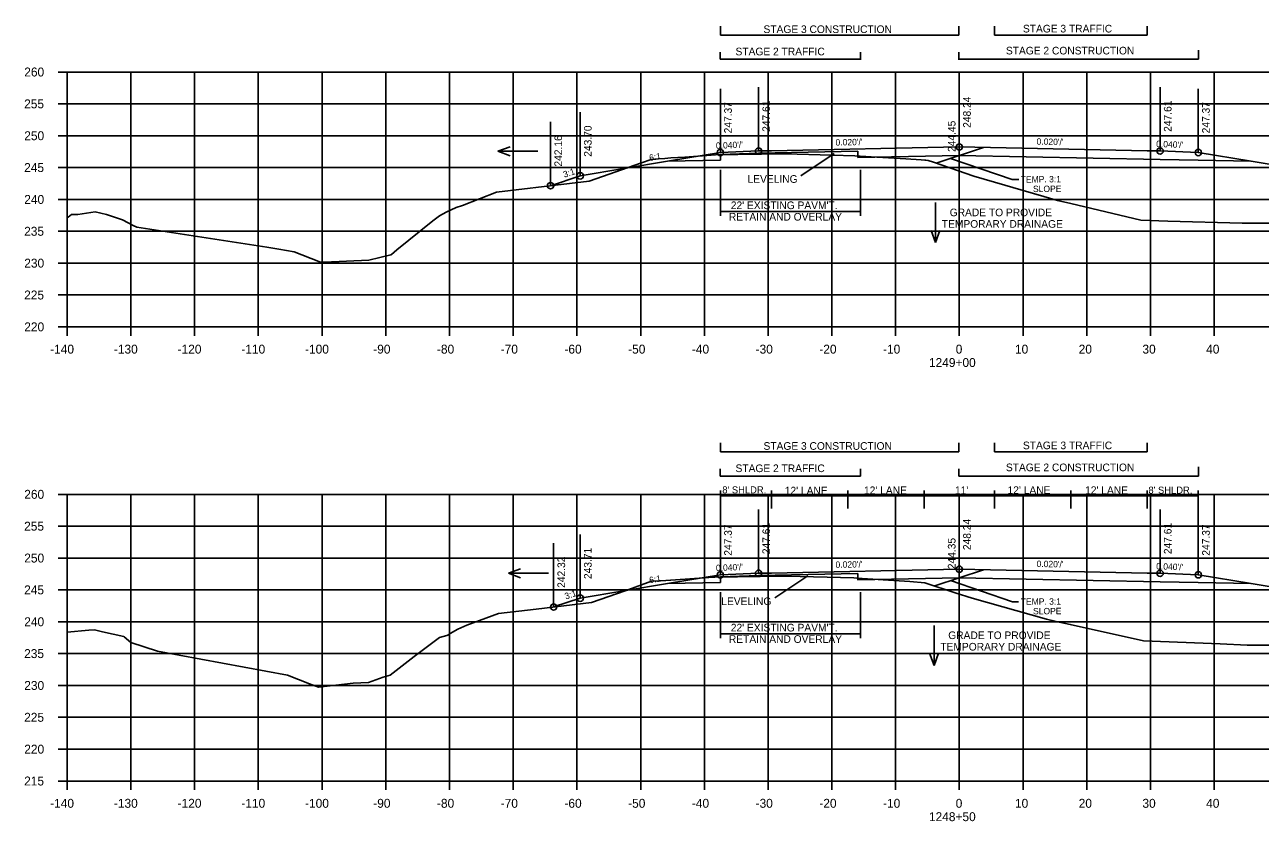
# Model space of a CAD drawing. Extents: x 1342547 to 1344156, y -1532351 to -1517216.
# Drawn here: x 1342556.2 to 1342750.1, y -1527644 to -1527519 of the extents above; entities that cross this region are included whole.
import ezdxf

# ---------------------------------------------------------------- set-up
doc = ezdxf.new("R2010")
doc.units = 0
for name, color, linetype in [('R_Alt Surface', 7, 'Continuous'), ('R_Axis', 7, 'Continuous'), ('R_Axis Annot', 7, 'Continuous'), ('R_Draft', 7, 'Continuous'), ('R_Exist Surface', 7, 'Continuous'), ('R_Fin Surface', 7, 'Continuous'), ('R_Grid', 7, 'Continuous'), ('R_No Plot', 7, 'Continuous'), ('R_Water', 7, 'Continuous'), ('R_Xsect Elev', 7, 'Continuous'), ('R_Xsect Slope', 7, 'Continuous')]:
    doc.layers.add(name, color=color, linetype=linetype)

msp = doc.modelspace()

# ---------------------------------------------------------------- linework, layer by layer
at = {"layer": 'R_Alt Surface'}
for points in [[(1342665.37, -1527540.26), (1342665.37, -1527539.38), (1342671.37, -1527539.14), (1342686.95, -1527538.83)], [(1342686.95, -1527538.83), (1342686.95, -1527539.83), (1342702.87, -1527539.51)], [(1342657.09, -1527540.43), (1342665.37, -1527540.26)], [(1342740.37, -1527540.26), (1342734.37, -1527540.14), (1342702.87, -1527539.51)], [(1342740.37, -1527540.26), (1342748.64, -1527540.43)], [(1342657.09, -1527606.72), (1342665.37, -1527606.55)], [(1342665.37, -1527606.55), (1342665.37, -1527605.67), (1342671.37, -1527605.43), (1342686.94, -1527605.12)], [(1342686.94, -1527605.12), (1342686.94, -1527606.12), (1342702.87, -1527605.8)], [(1342740.37, -1527606.55), (1342734.37, -1527606.43), (1342702.87, -1527605.8)], [(1342740.37, -1527606.55), (1342748.64, -1527606.72)]]:
    msp.add_lwpolyline(points, dxfattribs=at)
at = {"layer": 'R_Axis'}
for p, q in [((1342561.47, -1527526.42), (1342562.87, -1527526.42)), ((1342562.87, -1527566.42), (1342562.87, -1527526.42)), ((1342561.47, -1527531.42), (1342562.87, -1527531.42)), ((1342561.47, -1527536.42), (1342562.87, -1527536.42)), ((1342561.47, -1527541.42), (1342562.87, -1527541.42)), ((1342561.47, -1527546.42), (1342562.87, -1527546.42)), ((1342561.47, -1527551.42), (1342562.87, -1527551.42)), ((1342561.47, -1527556.42), (1342562.87, -1527556.42)), ((1342561.47, -1527561.42), (1342562.87, -1527561.42)), ((1342561.47, -1527566.42), (1342562.87, -1527566.42)), ((1342562.87, -1527566.42), (1342842.87, -1527566.42)), ((1342562.87, -1527567.82), (1342562.87, -1527566.42)), ((1342572.87, -1527567.82), (1342572.87, -1527566.42)), ((1342582.87, -1527567.82), (1342582.87, -1527566.42)), ((1342592.87, -1527567.82), (1342592.87, -1527566.42)), ((1342602.87, -1527567.82), (1342602.87, -1527566.42)), ((1342612.87, -1527567.82), (1342612.87, -1527566.42)), ((1342622.87, -1527567.82), (1342622.87, -1527566.42)), ((1342632.87, -1527567.82), (1342632.87, -1527566.42)), ((1342642.87, -1527567.82), (1342642.87, -1527566.42)), ((1342652.87, -1527567.82), (1342652.87, -1527566.42)), ((1342662.87, -1527567.82), (1342662.87, -1527566.42)), ((1342672.87, -1527567.82), (1342672.87, -1527566.42)), ((1342682.87, -1527567.82), (1342682.87, -1527566.42)), ((1342692.87, -1527567.82), (1342692.87, -1527566.42)), ((1342702.87, -1527567.82), (1342702.87, -1527566.42)), ((1342712.87, -1527567.82), (1342712.87, -1527566.42)), ((1342722.87, -1527567.82), (1342722.87, -1527566.42)), ((1342732.87, -1527567.82), (1342732.87, -1527566.42)), ((1342742.87, -1527567.82), (1342742.87, -1527566.42)), ((1342561.47, -1527592.71), (1342562.87, -1527592.71)), ((1342562.87, -1527637.71), (1342562.87, -1527592.71)), ((1342561.47, -1527597.71), (1342562.87, -1527597.71)), ((1342561.47, -1527602.71), (1342562.87, -1527602.71)), ((1342561.47, -1527607.71), (1342562.87, -1527607.71)), ((1342561.47, -1527612.71), (1342562.87, -1527612.71)), ((1342561.47, -1527617.71), (1342562.87, -1527617.71)), ((1342561.47, -1527622.71), (1342562.87, -1527622.71)), ((1342561.47, -1527627.71), (1342562.87, -1527627.71)), ((1342561.47, -1527632.71), (1342562.87, -1527632.71)), ((1342561.47, -1527637.71), (1342562.87, -1527637.71)), ((1342562.87, -1527637.71), (1342842.87, -1527637.71)), ((1342562.87, -1527639.11), (1342562.87, -1527637.71)), ((1342572.87, -1527639.11), (1342572.87, -1527637.71)), ((1342582.87, -1527639.11), (1342582.87, -1527637.71)), ((1342592.87, -1527639.11), (1342592.87, -1527637.71)), ((1342602.87, -1527639.11), (1342602.87, -1527637.71)), ((1342612.87, -1527639.11), (1342612.87, -1527637.71)), ((1342622.87, -1527639.11), (1342622.87, -1527637.71)), ((1342632.87, -1527639.11), (1342632.87, -1527637.71)), ((1342642.87, -1527639.11), (1342642.87, -1527637.71)), ((1342652.87, -1527639.11), (1342652.87, -1527637.71)), ((1342662.87, -1527639.11), (1342662.87, -1527637.71)), ((1342672.87, -1527639.11), (1342672.87, -1527637.71)), ((1342682.87, -1527639.11), (1342682.87, -1527637.71)), ((1342692.87, -1527639.11), (1342692.87, -1527637.71)), ((1342702.87, -1527639.11), (1342702.87, -1527637.71)), ((1342712.87, -1527639.11), (1342712.87, -1527637.71)), ((1342722.87, -1527639.11), (1342722.87, -1527637.71)), ((1342732.87, -1527639.11), (1342732.87, -1527637.71)), ((1342742.87, -1527639.11), (1342742.87, -1527637.71))]:
    msp.add_line(p, q, dxfattribs=at)
at = {"layer": 'R_Draft'}
for p, q in [((1342665.37, -1527520.63), (1342665.37, -1527519.2)), ((1342702.78, -1527520.63), (1342702.78, -1527519.2)), ((1342708.37, -1527520.63), (1342708.37, -1527519.2)), ((1342732.37, -1527520.63), (1342732.37, -1527519.2)), ((1342665.37, -1527520.63), (1342702.78, -1527520.63)), ((1342708.37, -1527520.63), (1342732.37, -1527520.63)), ((1342665.35, -1527524.42), (1342665.35, -1527523.28)), ((1342687.35, -1527524.52), (1342687.35, -1527523.28)), ((1342702.78, -1527524.52), (1342702.78, -1527523.28)), ((1342740.38, -1527524.42), (1342740.38, -1527522.99)), ((1342665.35, -1527524.42), (1342687.35, -1527524.42)), ((1342702.78, -1527524.42), (1342740.38, -1527524.42)), ((1342699.23, -1527540.73), (1342706.64, -1527538.26)), ((1342665.37, -1527541.78), (1342665.37, -1527548.98)), ((1342687.37, -1527541.78), (1342687.37, -1527548.98)), ((1342665.37, -1527548.31), (1342687.37, -1527548.31)), ((1342665.37, -1527586.05), (1342665.37, -1527584.62)), ((1342702.78, -1527586.05), (1342702.78, -1527584.62)), ((1342708.37, -1527586.05), (1342708.37, -1527584.62)), ((1342732.37, -1527586.05), (1342732.37, -1527584.62)), ((1342665.37, -1527586.05), (1342702.78, -1527586.05)), ((1342708.37, -1527586.05), (1342732.37, -1527586.05)), ((1342665.35, -1527589.85), (1342665.35, -1527588.7)), ((1342687.35, -1527589.85), (1342687.35, -1527588.7)), ((1342702.78, -1527589.85), (1342702.78, -1527588.7)), ((1342740.38, -1527589.85), (1342740.38, -1527588.41)), ((1342665.35, -1527589.85), (1342687.35, -1527589.85)), ((1342702.78, -1527589.85), (1342740.38, -1527589.85)), ((1342699, -1527607.09), (1342706.64, -1527604.55)), ((1342665.37, -1527608.07), (1342665.37, -1527615.27)), ((1342687.37, -1527608.07), (1342687.37, -1527615.27)), ((1342665.37, -1527614.59), (1342687.37, -1527614.59))]:
    msp.add_line(p, q, dxfattribs=at)
at = {"layer": 'R_Exist Surface'}
for points in [[(1342562.87, -1527549.2), (1342563.03, -1527549.19), (1342563.55, -1527548.8), (1342564.55, -1527548.78), (1342567.26, -1527548.34), (1342569.03, -1527548.79), (1342571.55, -1527549.62), (1342573.21, -1527550.53), (1342573.79, -1527550.79), (1342594.2, -1527553.93), (1342596.07, -1527554.23), (1342598.47, -1527554.67), (1342602.37, -1527556.16), (1342602.64, -1527556.28), (1342603.21, -1527556.25), (1342610.23, -1527555.94), (1342613.65, -1527555.11), (1342613.77, -1527555.06), (1342614.21, -1527554.7), (1342614.62, -1527554.33), (1342620.25, -1527549.8), (1342620.86, -1527549.29), (1342621.29, -1527548.97), (1342622.35, -1527548.43), (1342623.93, -1527547.7), (1342624.89, -1527547.38), (1342630.26, -1527545.27), (1342641.68, -1527543.91), (1342644.79, -1527543.56), (1342653.01, -1527540.69), (1342654.53, -1527540.15), (1342655.09, -1527540.11), (1342655.26, -1527540.09), (1342655.61, -1527540.07), (1342656.65, -1527539.98), (1342657.6, -1527539.91), (1342659.81, -1527539.76), (1342664.62, -1527539.43), (1342668.12, -1527539.38), (1342675.58, -1527539.28), (1342682.88, -1527539.49), (1342686.45, -1527539.59), (1342689.06, -1527539.74), (1342694.47, -1527540.05), (1342696.87, -1527540.22), (1342697.44, -1527540.26), (1342697.62, -1527540.28), (1342697.97, -1527540.3), (1342698.84, -1527540.59), (1342705.16, -1527542.76), (1342716.13, -1527545.98), (1342718.25, -1527546.58), (1342720.35, -1527547.06), (1342731.37, -1527549.67), (1342735.59, -1527549.83), (1342747.23, -1527550.16), (1342761.1, -1527550.15)], [(1342562.87, -1527614.33), (1342566.26, -1527614.05), (1342567.15, -1527614), (1342568.41, -1527614.27), (1342571.77, -1527615.05), (1342571.81, -1527615.06), (1342572.85, -1527615.98), (1342577.05, -1527617.31), (1342597.46, -1527621.12), (1342600.88, -1527622.45), (1342602.33, -1527623), (1342607.75, -1527622.34), (1342610.18, -1527622.24), (1342612.45, -1527621.39), (1342613.55, -1527621.12), (1342617.31, -1527618.19), (1342621.3, -1527615.19), (1342622.44, -1527614.88), (1342622.63, -1527614.8), (1342622.98, -1527614.53), (1342624.16, -1527613.88), (1342625.6, -1527613.24), (1342630.54, -1527611.43), (1342636.48, -1527610.72), (1342645.15, -1527609.68), (1342650.44, -1527607.84), (1342654.59, -1527606.32), (1342656.8, -1527606.23), (1342657.55, -1527606.17), (1342657.59, -1527606.17), (1342664.3, -1527605.71), (1342664.48, -1527605.7), (1342675.15, -1527605.55), (1342675.47, -1527605.55), (1342675.78, -1527605.56), (1342686.32, -1527605.84), (1342686.76, -1527605.87), (1342694.28, -1527606.34), (1342695.12, -1527606.41), (1342697.46, -1527606.58), (1342702.23, -1527608.17), (1342704.89, -1527609.01), (1342716.54, -1527612.28), (1342718.07, -1527612.67), (1342720.27, -1527613.14), (1342731.77, -1527615.73), (1342743.79, -1527616.18), (1342748.04, -1527616.39), (1342776.72, -1527616.38)]]:
    msp.add_lwpolyline(points, dxfattribs=at)
at = {"layer": 'R_Fin Surface'}
for points in [[(1342638.73, -1527544.26), (1342643.37, -1527542.72), (1342657.09, -1527540.43), (1342665.37, -1527539.05), (1342671.37, -1527538.81), (1342673.37, -1527538.77), (1342702.87, -1527538.18), (1342732.37, -1527538.77), (1342734.37, -1527538.81), (1342740.37, -1527539.05), (1342748.64, -1527540.43), (1342762.37, -1527542.72), (1342784.7, -1527550.16)], [(1342639.21, -1527610.39), (1342643.37, -1527609.01), (1342657.09, -1527606.72), (1342665.37, -1527605.34), (1342671.37, -1527605.1), (1342673.37, -1527605.06), (1342702.87, -1527604.47), (1342732.37, -1527605.06), (1342734.37, -1527605.1), (1342740.37, -1527605.34), (1342748.64, -1527606.72), (1342762.37, -1527609.01), (1342784.5, -1527616.38)]]:
    msp.add_lwpolyline(points, dxfattribs=at)
at = {"layer": 'R_Grid'}
for p, q in [((1342562.87, -1527526.42), (1342842.87, -1527526.42)), ((1342562.87, -1527566.42), (1342562.87, -1527526.42)), ((1342572.87, -1527566.42), (1342572.87, -1527526.42)), ((1342582.87, -1527566.42), (1342582.87, -1527526.42)), ((1342592.87, -1527566.42), (1342592.87, -1527526.42)), ((1342602.87, -1527566.42), (1342602.87, -1527526.42)), ((1342612.87, -1527566.42), (1342612.87, -1527526.42)), ((1342622.87, -1527566.42), (1342622.87, -1527526.42)), ((1342632.87, -1527566.42), (1342632.87, -1527526.42)), ((1342642.87, -1527566.42), (1342642.87, -1527526.42)), ((1342652.87, -1527566.42), (1342652.87, -1527526.42)), ((1342662.87, -1527566.42), (1342662.87, -1527526.42)), ((1342672.87, -1527566.42), (1342672.87, -1527526.42)), ((1342682.87, -1527566.42), (1342682.87, -1527526.42)), ((1342692.87, -1527566.42), (1342692.87, -1527526.42)), ((1342702.87, -1527566.42), (1342702.87, -1527526.42)), ((1342712.87, -1527566.42), (1342712.87, -1527526.42)), ((1342722.87, -1527566.42), (1342722.87, -1527526.42)), ((1342732.87, -1527566.42), (1342732.87, -1527526.42)), ((1342742.87, -1527566.42), (1342742.87, -1527526.42)), ((1342562.87, -1527531.42), (1342842.87, -1527531.42)), ((1342562.87, -1527536.42), (1342842.87, -1527536.42)), ((1342562.87, -1527541.42), (1342842.87, -1527541.42)), ((1342562.87, -1527546.42), (1342842.87, -1527546.42)), ((1342562.87, -1527551.42), (1342842.87, -1527551.42)), ((1342562.87, -1527556.42), (1342842.87, -1527556.42)), ((1342562.87, -1527561.42), (1342842.87, -1527561.42)), ((1342562.87, -1527566.42), (1342842.87, -1527566.42)), ((1342562.87, -1527592.71), (1342842.87, -1527592.71)), ((1342562.87, -1527637.71), (1342562.87, -1527592.71)), ((1342572.87, -1527637.71), (1342572.87, -1527592.71)), ((1342582.87, -1527637.71), (1342582.87, -1527592.71)), ((1342592.87, -1527637.71), (1342592.87, -1527592.71)), ((1342602.87, -1527637.71), (1342602.87, -1527592.71)), ((1342612.87, -1527637.71), (1342612.87, -1527592.71)), ((1342622.87, -1527637.71), (1342622.87, -1527592.71)), ((1342632.87, -1527637.71), (1342632.87, -1527592.71)), ((1342642.87, -1527637.71), (1342642.87, -1527592.71)), ((1342652.87, -1527637.71), (1342652.87, -1527592.71)), ((1342662.87, -1527637.71), (1342662.87, -1527592.71)), ((1342672.87, -1527637.71), (1342672.87, -1527592.71)), ((1342682.87, -1527637.71), (1342682.87, -1527592.71)), ((1342692.87, -1527637.71), (1342692.87, -1527592.71)), ((1342702.87, -1527637.71), (1342702.87, -1527592.71)), ((1342712.87, -1527637.71), (1342712.87, -1527592.71)), ((1342722.87, -1527637.71), (1342722.87, -1527592.71)), ((1342732.87, -1527637.71), (1342732.87, -1527592.71)), ((1342742.87, -1527637.71), (1342742.87, -1527592.71)), ((1342562.87, -1527597.71), (1342842.87, -1527597.71)), ((1342562.87, -1527602.71), (1342842.87, -1527602.71)), ((1342562.87, -1527607.71), (1342842.87, -1527607.71)), ((1342562.87, -1527612.71), (1342842.87, -1527612.71)), ((1342562.87, -1527617.71), (1342842.87, -1527617.71)), ((1342562.87, -1527622.71), (1342842.87, -1527622.71)), ((1342562.87, -1527627.71), (1342842.87, -1527627.71)), ((1342562.87, -1527632.71), (1342842.87, -1527632.71)), ((1342562.87, -1527637.71), (1342842.87, -1527637.71))]:
    msp.add_line(p, q, dxfattribs=at)
at = {"layer": 'R_No Plot'}
for centre in [(1342665.37, -1527539.05), (1342671.37, -1527538.81), (1342702.87, -1527538.18), (1342734.37, -1527538.81), (1342740.37, -1527539.05), (1342643.37, -1527542.72), (1342638.73, -1527544.26), (1342665.37, -1527605.34), (1342671.37, -1527605.1), (1342702.87, -1527604.47), (1342734.37, -1527605.1), (1342740.37, -1527605.34), (1342643.37, -1527609.01), (1342639.21, -1527610.39)]:
    msp.add_circle(centre, 0.5, dxfattribs=at)
at = {"layer": 'R_Water'}
for p, q in [((1342630.47, -1527538.85), (1342632.39, -1527538.15)), ((1342636.75, -1527538.85), (1342630.47, -1527538.85)), ((1342630.47, -1527538.85), (1342632.39, -1527539.55)), ((1342699.13, -1527546.92), (1342699.13, -1527553.2)), ((1342699.13, -1527553.2), (1342698.43, -1527551.28)), ((1342699.13, -1527553.2), (1342699.83, -1527551.28)), ((1342632.1, -1527605.1), (1342634.03, -1527604.4)), ((1342638.39, -1527605.1), (1342632.1, -1527605.1)), ((1342632.1, -1527605.1), (1342634.03, -1527605.8)), ((1342698.9, -1527613.28), (1342698.9, -1527619.57)), ((1342698.9, -1527619.57), (1342698.2, -1527617.64)), ((1342698.9, -1527619.57), (1342699.6, -1527617.64))]:
    msp.add_line(p, q, dxfattribs=at)
at = {"layer": 'R_Xsect Elev'}
for p, q in [((1342665.37, -1527539.05), (1342665.37, -1527529.05)), ((1342671.37, -1527538.81), (1342671.37, -1527528.81)), ((1342702.87, -1527538.18), (1342702.87, -1527528.18)), ((1342734.37, -1527538.81), (1342734.37, -1527528.81)), ((1342740.37, -1527539.05), (1342740.37, -1527529.05)), ((1342643.37, -1527542.72), (1342643.37, -1527532.72)), ((1342702.87, -1527541.97), (1342702.87, -1527531.97)), ((1342638.73, -1527544.26), (1342638.73, -1527534.26)), ((1342683.22, -1527539.2), (1342678.02, -1527542.69)), ((1342701.49, -1527539.97), (1342711.18, -1527543.27)), ((1342711.18, -1527543.27), (1342712.21, -1527543.27)), ((1342665.37, -1527605.34), (1342665.37, -1527592.09)), ((1342740.37, -1527592.95), (1342665.37, -1527592.95)), ((1342673.37, -1527594.95), (1342673.37, -1527592.09)), ((1342685.37, -1527594.95), (1342685.37, -1527592.09)), ((1342697.37, -1527594.95), (1342697.37, -1527592.09)), ((1342708.37, -1527594.95), (1342708.37, -1527592.09)), ((1342720.37, -1527594.95), (1342720.37, -1527592.09)), ((1342732.37, -1527594.95), (1342732.37, -1527592.09)), ((1342740.37, -1527605.34), (1342740.37, -1527592.09)), ((1342671.37, -1527605.1), (1342671.37, -1527595.1)), ((1342702.87, -1527604.47), (1342702.87, -1527594.47)), ((1342734.37, -1527605.1), (1342734.37, -1527595.1)), ((1342665.37, -1527605.34), (1342665.37, -1527595.34)), ((1342665.37, -1527605.34), (1342665.37, -1527595.34)), ((1342740.37, -1527605.34), (1342740.37, -1527595.34)), ((1342740.37, -1527605.34), (1342740.37, -1527595.34)), ((1342643.37, -1527609.01), (1342643.37, -1527599.01)), ((1342702.87, -1527608.37), (1342702.87, -1527598.37)), ((1342639.21, -1527610.39), (1342639.21, -1527600.39)), ((1342679.1, -1527605.48), (1342673.9, -1527608.97)), ((1342701.5, -1527606.26), (1342711.19, -1527609.56)), ((1342711.19, -1527609.56), (1342712.18, -1527609.56))]:
    msp.add_line(p, q, dxfattribs=at)

# ---------------------------------------------------------------- texts
at = {"layer": 'R_Axis Annot'}
for s, p in [('260', (1342556.14, -1527527.12)), ('255', (1342556.12, -1527532.12)), ('250', (1342556.14, -1527537.12)), ('245', (1342556.12, -1527542.12)), ('240', (1342556.14, -1527547.12)), ('235', (1342556.12, -1527552.12)), ('230', (1342556.14, -1527557.12)), ('225', (1342556.12, -1527562.12)), ('220', (1342556.14, -1527567.12)), ('-140', (1342560.2, -1527570.62)), ('-130', (1342570.2, -1527570.62)), ('-120', (1342580.2, -1527570.62)), ('-110', (1342590.2, -1527570.62)), ('-100', (1342600.2, -1527570.62)), ('-90', (1342610.9, -1527570.62)), ('-80', (1342620.9, -1527570.62)), ('-70', (1342630.9, -1527570.62)), ('-60', (1342640.9, -1527570.62)), ('-50', (1342650.9, -1527570.62)), ('-40', (1342660.9, -1527570.62)), ('-30', (1342670.9, -1527570.62)), ('-20', (1342680.9, -1527570.62)), ('-10', (1342690.9, -1527570.62)), ('0', (1342702.3, -1527570.62)), ('10', (1342711.6, -1527570.62)), ('20', (1342721.6, -1527570.62)), ('30', (1342731.6, -1527570.62)), ('40', (1342741.6, -1527570.62)), ('1249+00', (1342698.1, -1527572.72)), ('260', (1342556.14, -1527593.41)), ('255', (1342556.12, -1527598.41)), ('250', (1342556.14, -1527603.41)), ('245', (1342556.12, -1527608.41)), ('240', (1342556.14, -1527613.41)), ('235', (1342556.12, -1527618.41)), ('230', (1342556.14, -1527623.41)), ('225', (1342556.12, -1527628.41)), ('220', (1342556.14, -1527633.41)), ('215', (1342556.12, -1527638.41)), ('-140', (1342560.2, -1527641.91)), ('-130', (1342570.2, -1527641.91)), ('-120', (1342580.2, -1527641.91)), ('-110', (1342590.2, -1527641.91)), ('-100', (1342600.2, -1527641.91)), ('-90', (1342610.9, -1527641.91)), ('-80', (1342620.9, -1527641.91)), ('-70', (1342630.9, -1527641.91)), ('-60', (1342640.9, -1527641.91)), ('-50', (1342650.9, -1527641.91)), ('-40', (1342660.9, -1527641.91)), ('-30', (1342670.9, -1527641.91)), ('-20', (1342680.9, -1527641.91)), ('-10', (1342690.9, -1527641.91)), ('0', (1342702.3, -1527641.91)), ('10', (1342711.6, -1527641.91)), ('20', (1342721.6, -1527641.91)), ('30', (1342731.6, -1527641.91)), ('40', (1342741.6, -1527641.91)), ('1248+50', (1342698.1, -1527644.01))]:
    msp.add_text(s, height=1.4, dxfattribs=at).set_placement(p)
at = {"layer": 'R_Draft'}
for s, p in [('STAGE 3 CONSTRUCTION', (1342672.14, -1527520.3)), ('STAGE 3 TRAFFIC', (1342712.85, -1527520.21)), ('STAGE 2 TRAFFIC', (1342667.75, -1527523.8)), ('STAGE 2 CONSTRUCTION', (1342710.18, -1527523.66)), ("22' EXISTING PAVM'T.", (1342667.01, -1527547.94)), ('RETAIN AND OVERLAY', (1342666.71, -1527549.74)), ('STAGE 3 CONSTRUCTION', (1342672.14, -1527585.72)), ('STAGE 3 TRAFFIC', (1342712.85, -1527585.63)), ('STAGE 2 TRAFFIC', (1342667.75, -1527589.22)), ('STAGE 2 CONSTRUCTION', (1342710.18, -1527589.08)), ("22' EXISTING PAVM'T.", (1342667.01, -1527614.23)), ('RETAIN AND OVERLAY', (1342666.71, -1527616.03))]:
    msp.add_text(s, height=1.2, dxfattribs=at).set_placement(p)
at = {"layer": 'R_Water'}
for s, p in [('GRADE TO PROVIDE', (1342701.36, -1527549.06)), ('TEMPORARY DRAINAGE', (1342700.12, -1527550.86)), ('GRADE TO PROVIDE', (1342701.13, -1527615.43)), ('TEMPORARY DRAINAGE', (1342699.89, -1527617.23))]:
    msp.add_text(s, height=1.2, rotation=359.9909, dxfattribs=at).set_placement(p)
at = {"layer": 'R_Xsect Elev'}
for s, p in [('247.37', (1342667.17, -1527536.05)), ('247.61', (1342673.17, -1527535.81)), ('248.24', (1342704.67, -1527535.18)), ('247.61', (1342736.17, -1527535.81)), ('247.37', (1342742.17, -1527536.05)), ('243.70', (1342645.17, -1527539.72)), ('244.45', (1342702.27, -1527538.97)), ('242.16', (1342640.53, -1527541.26)), ('248.24', (1342704.67, -1527601.47)), ('247.37', (1342667.17, -1527602.34)), ('247.61', (1342673.17, -1527602.1)), ('247.61', (1342736.17, -1527602.1)), ('247.37', (1342742.17, -1527602.34)), ('244.35', (1342702.27, -1527604.46)), ('242.32', (1342641.01, -1527607.39)), ('243.71', (1342645.17, -1527606.01))]:
    msp.add_text(s, height=1.2, rotation=90, dxfattribs=at).set_placement(p)
for s, height, p in [('LEVELING', 1.2, (1342669.64, -1527543.81)), ("8' SHLDR.", 1.1, (1342665.67, -1527592.56)), ("12' LANE", 1.2, (1342675.48, -1527592.73)), ("12' LANE", 1.2, (1342687.91, -1527592.68)), ("11'", 1.2, (1342702.18, -1527592.68)), ("12' LANE", 1.2, (1342710.44, -1527592.65)), ("12' LANE", 1.2, (1342722.61, -1527592.66)), ("8' SHLDR.", 1.1, (1342732.54, -1527592.6)), ('LEVELING', 1.2, (1342665.52, -1527610.09))]:
    msp.add_text(s, height=height, dxfattribs=at).set_placement(p)
at = {"layer": 'R_Xsect Slope'}
for s, rotation, p in [("0.020'/'", 1.1458, (1342683.45, -1527537.97)), ("0.020'/'", 358.8542, (1342714.98, -1527537.82)), ("0.040'/'", 2.2906, (1342664.69, -1527538.48)), ("0.040'/'", 357.7093, (1342733.74, -1527538.19)), ('6:1', 9.4623, (1342654.28, -1527540.39)), ('3:1', 18.4349, (1342640.89, -1527543.02)), ('TEMP. 3:1', 0.3758, (1342712.5, -1527543.78)), ('SLOPE', 0.3758, (1342714.43, -1527545.27)), ("0.040'/'", 2.2906, (1342664.69, -1527604.77)), ("0.020'/'", 1.1458, (1342683.45, -1527604.26)), ("0.020'/'", 358.8542, (1342714.98, -1527604.11)), ("0.040'/'", 357.7093, (1342733.74, -1527604.47)), ('6:1', 9.4623, (1342654.28, -1527606.68)), ('3:1', 18.4349, (1342641.13, -1527609.22)), ('TEMP. 3:1', 0.3758, (1342712.51, -1527610.06)), ('SLOPE', 0.3758, (1342714.44, -1527611.55))]:
    msp.add_text(s, height=1, rotation=rotation, dxfattribs=at).set_placement(p)

doc.saveas('drawing.dxf')
